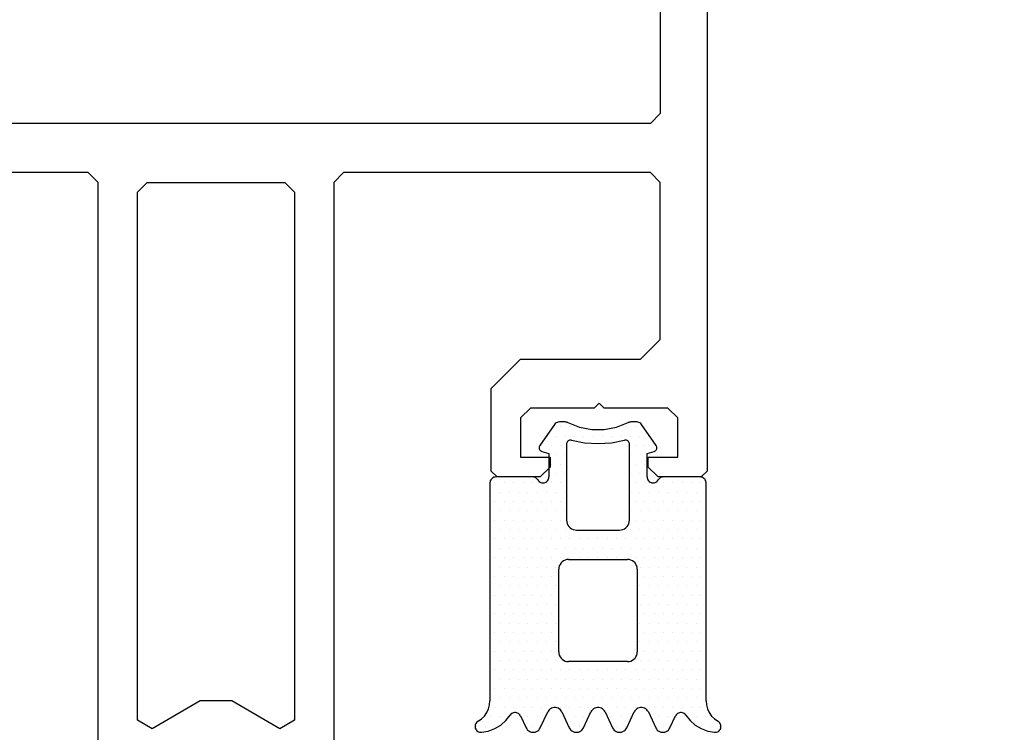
# Model space of a CAD drawing. Extents: x 4615668 to 9294084, y 5325188 to 10688993.
# Tile 337 of 656: x 4636945.81 to 4636950.83, y 5331434.12 to 5331437.75. Entities that reach past the tile are written whole.
import ezdxf

# ---------------------------------------------------------------- set-up
doc = ezdxf.new("R2010")
doc.units = 0
doc.header["$MEASUREMENT"] = 0
doc.layers.add('A_wymiary', color=152, linetype='Continuous', lineweight=5)
doc.layers.add('CrossSectionsGums', color=7, linetype='Continuous')
doc.layers.add('CrossSectionsProfils', color=7, linetype='Continuous')
doc.styles.add('wewn', font='arial.ttf', dxfattribs={"height": 12})
doc.dimstyles.new('Kopia 1do100 wew', dxfattribs={"dimscale": 0.5, "dimtxt": 8, "dimasz": 15, "dimexe": 20, "dimexo": 0, "dimgap": 5, "dimtad": 1, "dimdec": 0, "dimzin": 9, "dimtxsty": 'wewn', "dimblk": 'ARCHTICK', "dimcen": 3, "dimdle": 20, "dimclrd": 256, "dimclre": 256, "dimclrt": 256, "dimadec": 0, "dimazin": 2, "dimtfac": 1, "dimtdec": 0, "dimtix": 1, "dimtmove": 2, "dimatfit": 3, "dimldrblk": 'NONE', "dimfxl": 0, "dimtvp": 1, "dimtolj": 1, "dimtzin": 0, "dimlwd": 5, "dimlwe": 5, "dimarcsym": 0})

# ---------------------------------------------------------------- blocks, each defined once
blk = doc.blocks.new('K43_0482_X', base_point=(52.501, 1020))
at = {"layer": 'CrossSectionsProfils', "flags": 128}
for points in [[(46.8099, 1000), (48.51093, 1000), (49.00444, 1000.50401), (49.00444, 1001.50153), (48.00692, 1001.50153), (48.00692, 1003.49657), (48.51093, 1004.00058), (49.73945, 1004.00058), (52.51151, 1005.59661), (55.27306, 1004.00058), (56.51208, 1004.00058), (57.00559, 1003.49657), (57.00559, 1001.50153), (56.00807, 1001.50153), (56.00807, 1000.50401), (56.51208, 1000), (58.20261, 1000), (58.50712, 1000.30451), (58.50712, 1034.99717), (59.01113, 1035.50118), (74.59343, 1035.50118)], [(27.50003, 1104.498), (27.50003, 1020.29689), (27.80453, 1020.00288), (29.99907, 1020.00288), (30.50308, 1020.50689), (30.50308, 1021.0004), (29.00156, 1021.0004), (29.00156, 1023.00594), (29.50556, 1023.49945), (32.75013, 1023.49945), (33.00213, 1023.75145), (33.25414, 1023.49945), (36.4987, 1023.49945), (37.00271, 1023.00594), (37.00271, 1021.0004), (35.50118, 1021.0004), (35.50118, 1020.50689), (36.00519, 1020.00288), (38.19973, 1020.00288), (38.50424, 1020.29689), (38.50424, 1024.49697), (37.00271, 1025.9985), (30.90209, 1025.9985), (29.90457, 1027.00652), (29.90457, 1034.99717), (30.39808, 1035.50118), (46.01188, 1035.50118), (46.50539, 1034.99717), (46.50539, 1000.30451)], [(75.09744, 1101.00143), (74.59343, 1101.50544), (30.39808, 1101.50544), (29.89407, 1101.00143), (29.89407, 1038.50424), (30.39808, 1038.00023), (74.59343, 1038.00023), (75.09744, 1038.50424), (75.09744, 1101.00143)], [(49.00444, 1034.99717), (48.51093, 1034.50366), (48.51093, 1007.62315), (49.25644, 1007.18214), (51.70299, 1008.59966), (53.30952, 1008.59966), (55.75607, 1007.18214), (56.51208, 1007.62315), (56.51208, 1034.50366), (56.00807, 1034.99717), (49.00444, 1034.99717)]]:
    blk.add_lwpolyline(points, dxfattribs=at)
blk = doc.blocks.new('Hatch71798', base_point=(5314.212, 636.113))
at = {"layer": 'CrossSectionsGums', "color": 252, "true_color": 0x848484}
for p, q in [((6274.606, 648.794), (6274.606, 648.794)), ((6275.083, 648.794), (6275.083, 648.794)), ((6275.559, 648.794), (6275.559, 648.794)), ((6277.464, 648.794), (6277.464, 648.794)), ((6279.369, 648.794), (6279.369, 648.794)), ((6279.845, 648.794), (6279.845, 648.794)), ((6281.75, 648.794), (6281.75, 648.794)), ((6282.227, 648.794), (6282.227, 648.794)), ((6284.131, 648.794), (6284.131, 648.794)), ((6286.037, 648.794), (6286.037, 648.794)), ((6286.513, 648.794), (6286.513, 648.794)), ((6286.989, 648.794), (6286.989, 648.794)), ((6275.321, 648.318), (6275.321, 648.318)), ((6275.797, 648.318), (6275.797, 648.318)), ((6277.226, 648.318), (6277.226, 648.318)), ((6277.702, 648.318), (6277.702, 648.318)), ((6279.131, 648.318), (6279.131, 648.318)), ((6279.607, 648.318), (6279.607, 648.318)), ((6280.083, 648.318), (6280.083, 648.318)), ((6281.512, 648.318), (6281.512, 648.318)), ((6281.988, 648.318), (6281.988, 648.318)), ((6282.464, 648.318), (6282.464, 648.318)), ((6283.893, 648.318), (6283.893, 648.318)), ((6284.37, 648.318), (6284.37, 648.318)), ((6285.322, 648.318), (6285.322, 648.318)), ((6285.798, 648.318), (6285.798, 648.318)), ((6286.274, 648.318), (6286.274, 648.318)), ((6275.559, 647.841), (6275.559, 647.841)), ((6276.035, 647.841), (6276.035, 647.841)), ((6276.512, 647.841), (6276.512, 647.841)), ((6276.988, 647.841), (6276.988, 647.841)), ((6277.464, 647.841), (6277.464, 647.841)), ((6277.94, 647.841), (6277.94, 647.841)), ((6278.417, 647.841), (6278.417, 647.841)), ((6278.893, 647.841), (6278.893, 647.841)), ((6279.369, 647.841), (6279.369, 647.841)), ((6279.845, 647.841), (6279.845, 647.841)), ((6280.322, 647.841), (6280.322, 647.841)), ((6280.798, 647.841), (6280.798, 647.841)), ((6281.274, 647.841), (6281.274, 647.841)), ((6281.75, 647.841), (6281.75, 647.841)), ((6282.227, 647.841), (6282.227, 647.841)), ((6282.703, 647.841), (6282.703, 647.841)), ((6283.179, 647.841), (6283.179, 647.841)), ((6283.655, 647.841), (6283.655, 647.841)), ((6284.132, 647.841), (6284.132, 647.841)), ((6284.608, 647.841), (6284.608, 647.841)), ((6285.084, 647.841), (6285.084, 647.841)), ((6285.561, 647.841), (6285.561, 647.841)), ((6286.037, 647.841), (6286.037, 647.841)), ((6275.321, 647.365), (6275.321, 647.365)), ((6275.797, 647.365), (6275.797, 647.365)), ((6276.273, 647.365), (6276.273, 647.365)), ((6276.75, 647.365), (6276.75, 647.365)), ((6277.226, 647.365), (6277.226, 647.365)), ((6277.702, 647.365), (6277.702, 647.365)), ((6278.178, 647.365), (6278.178, 647.365)), ((6278.655, 647.365), (6278.655, 647.365)), ((6279.131, 647.365), (6279.131, 647.365)), ((6279.607, 647.365), (6279.607, 647.365)), ((6280.083, 647.365), (6280.083, 647.365)), ((6280.56, 647.365), (6280.56, 647.365)), ((6281.036, 647.365), (6281.036, 647.365)), ((6281.512, 647.365), (6281.512, 647.365)), ((6281.988, 647.365), (6281.988, 647.365)), ((6282.464, 647.365), (6282.464, 647.365)), ((6282.941, 647.365), (6282.941, 647.365)), ((6283.417, 647.365), (6283.417, 647.365)), ((6283.894, 647.365), (6283.894, 647.365)), ((6284.37, 647.365), (6284.37, 647.365)), ((6284.846, 647.365), (6284.846, 647.365)), ((6285.322, 647.365), (6285.322, 647.365)), ((6285.798, 647.365), (6285.798, 647.365)), ((6286.274, 647.365), (6286.274, 647.365)), ((6275.559, 646.889), (6275.559, 646.889)), ((6276.035, 646.889), (6276.035, 646.889)), ((6276.511, 646.889), (6276.511, 646.889)), ((6276.988, 646.889), (6276.988, 646.889)), ((6277.464, 646.889), (6277.464, 646.889)), ((6277.94, 646.889), (6277.94, 646.889)), ((6278.417, 646.889), (6278.417, 646.889)), ((6278.893, 646.889), (6278.893, 646.889)), ((6279.369, 646.889), (6279.369, 646.889)), ((6279.845, 646.889), (6279.845, 646.889)), ((6280.321, 646.889), (6280.321, 646.889)), ((6280.797, 646.889), (6280.797, 646.889)), ((6281.274, 646.889), (6281.274, 646.889)), ((6281.75, 646.889), (6281.75, 646.889)), ((6282.226, 646.889), (6282.226, 646.889)), ((6282.703, 646.889), (6282.703, 646.889)), ((6283.179, 646.889), (6283.179, 646.889)), ((6283.655, 646.889), (6283.655, 646.889)), ((6284.131, 646.889), (6284.131, 646.889)), ((6284.607, 646.889), (6284.607, 646.889)), ((6285.084, 646.889), (6285.084, 646.889)), ((6285.56, 646.889), (6285.56, 646.889)), ((6286.036, 646.889), (6286.036, 646.889)), ((6275.321, 646.413), (6275.321, 646.413)), ((6275.797, 646.413), (6275.797, 646.413)), ((6276.273, 646.413), (6276.273, 646.413)), ((6276.75, 646.413), (6276.75, 646.413)), ((6277.226, 646.413), (6277.226, 646.413)), ((6277.702, 646.413), (6277.702, 646.413)), ((6278.179, 646.413), (6278.179, 646.413)), ((6278.655, 646.413), (6278.655, 646.413)), ((6279.131, 646.413), (6279.131, 646.413)), ((6279.607, 646.413), (6279.607, 646.413)), ((6280.083, 646.413), (6280.083, 646.413)), ((6280.56, 646.413), (6280.56, 646.413)), ((6281.036, 646.413), (6281.036, 646.413)), ((6281.512, 646.413), (6281.512, 646.413)), ((6281.988, 646.413), (6281.988, 646.413)), ((6282.465, 646.413), (6282.465, 646.413)), ((6282.941, 646.413), (6282.941, 646.413)), ((6283.417, 646.413), (6283.417, 646.413)), ((6283.894, 646.413), (6283.894, 646.413)), ((6284.37, 646.413), (6284.37, 646.413)), ((6284.846, 646.413), (6284.846, 646.413)), ((6285.322, 646.413), (6285.322, 646.413)), ((6285.798, 646.413), (6285.798, 646.413)), ((6286.275, 646.413), (6286.275, 646.413)), ((6275.559, 645.936), (6275.559, 645.936)), ((6276.035, 645.936), (6276.035, 645.936)), ((6276.512, 645.936), (6276.512, 645.936)), ((6276.988, 645.936), (6276.988, 645.936)), ((6277.464, 645.936), (6277.464, 645.936)), ((6277.94, 645.936), (6277.94, 645.936)), ((6278.417, 645.936), (6278.417, 645.936)), ((6278.893, 645.936), (6278.893, 645.936)), ((6279.369, 645.936), (6279.369, 645.936)), ((6279.845, 645.936), (6279.845, 645.936)), ((6280.321, 645.936), (6280.321, 645.936)), ((6280.798, 645.936), (6280.798, 645.936)), ((6281.274, 645.936), (6281.274, 645.936)), ((6281.75, 645.936), (6281.75, 645.936)), ((6282.227, 645.936), (6282.227, 645.936)), ((6282.703, 645.936), (6282.703, 645.936)), ((6283.179, 645.936), (6283.179, 645.936)), ((6283.655, 645.936), (6283.655, 645.936)), ((6284.131, 645.936), (6284.131, 645.936)), ((6284.608, 645.936), (6284.608, 645.936)), ((6285.084, 645.936), (6285.084, 645.936)), ((6285.56, 645.936), (6285.56, 645.936)), ((6286.037, 645.936), (6286.037, 645.936)), ((6275.321, 645.46), (6275.321, 645.46)), ((6275.797, 645.46), (6275.797, 645.46)), ((6276.273, 645.46), (6276.273, 645.46)), ((6276.75, 645.46), (6276.75, 645.46)), ((6277.226, 645.46), (6277.226, 645.46)), ((6277.702, 645.46), (6277.702, 645.46)), ((6278.178, 645.46), (6278.178, 645.46)), ((6278.654, 645.46), (6278.654, 645.46)), ((6282.941, 645.46), (6282.941, 645.46)), ((6283.417, 645.46), (6283.417, 645.46)), ((6283.893, 645.46), (6283.893, 645.46)), ((6284.37, 645.46), (6284.37, 645.46)), ((6284.846, 645.46), (6284.846, 645.46)), ((6285.322, 645.46), (6285.322, 645.46)), ((6285.798, 645.46), (6285.798, 645.46)), ((6286.274, 645.46), (6286.274, 645.46)), ((6275.559, 644.984), (6275.559, 644.984)), ((6276.036, 644.984), (6276.036, 644.984)), ((6276.512, 644.984), (6276.512, 644.984)), ((6276.988, 644.984), (6276.988, 644.984)), ((6277.464, 644.984), (6277.464, 644.984)), ((6277.94, 644.984), (6277.94, 644.984)), ((6278.417, 644.984), (6278.417, 644.984)), ((6283.179, 644.984), (6283.179, 644.984)), ((6283.655, 644.984), (6283.655, 644.984)), ((6284.132, 644.984), (6284.132, 644.984)), ((6284.608, 644.984), (6284.608, 644.984)), ((6285.084, 644.984), (6285.084, 644.984)), ((6285.561, 644.984), (6285.561, 644.984)), ((6286.037, 644.984), (6286.037, 644.984)), ((6275.321, 644.508), (6275.321, 644.508)), ((6275.797, 644.508), (6275.797, 644.508)), ((6276.273, 644.508), (6276.273, 644.508)), ((6276.75, 644.508), (6276.75, 644.508)), ((6277.226, 644.508), (6277.226, 644.508)), ((6277.702, 644.508), (6277.702, 644.508)), ((6278.178, 644.508), (6278.178, 644.508)), ((6278.655, 644.508), (6278.655, 644.508)), ((6282.941, 644.508), (6282.941, 644.508)), ((6283.417, 644.508), (6283.417, 644.508)), ((6283.894, 644.508), (6283.894, 644.508)), ((6284.37, 644.508), (6284.37, 644.508)), ((6284.846, 644.508), (6284.846, 644.508)), ((6285.322, 644.508), (6285.322, 644.508)), ((6285.798, 644.508), (6285.798, 644.508)), ((6286.274, 644.508), (6286.274, 644.508)), ((6275.559, 644.031), (6275.559, 644.031)), ((6276.035, 644.031), (6276.035, 644.031)), ((6276.511, 644.031), (6276.511, 644.031)), ((6276.988, 644.031), (6276.988, 644.031)), ((6277.464, 644.031), (6277.464, 644.031)), ((6277.94, 644.031), (6277.94, 644.031)), ((6278.417, 644.031), (6278.417, 644.031)), ((6283.179, 644.031), (6283.179, 644.031)), ((6283.655, 644.031), (6283.655, 644.031)), ((6284.131, 644.031), (6284.131, 644.031)), ((6284.607, 644.031), (6284.607, 644.031)), ((6285.084, 644.031), (6285.084, 644.031)), ((6285.56, 644.031), (6285.56, 644.031)), ((6286.036, 644.031), (6286.036, 644.031)), ((6275.321, 643.555), (6275.321, 643.555)), ((6275.559, 643.079), (6275.559, 643.079)), ((6275.797, 643.555), (6275.797, 643.555)), ((6276.035, 643.079), (6276.035, 643.079)), ((6276.273, 643.555), (6276.273, 643.555)), ((6276.512, 643.079), (6276.512, 643.079)), ((6276.75, 643.555), (6276.75, 643.555)), ((6276.988, 643.079), (6276.988, 643.079)), ((6277.226, 643.555), (6277.226, 643.555)), ((6277.464, 643.079), (6277.464, 643.079)), ((6277.702, 643.555), (6277.702, 643.555)), ((6277.94, 643.079), (6277.94, 643.079)), ((6278.179, 643.555), (6278.179, 643.555)), ((6278.417, 643.079), (6278.417, 643.079)), ((6278.655, 643.555), (6278.655, 643.555)), ((6282.941, 643.555), (6282.941, 643.555)), ((6283.179, 643.079), (6283.179, 643.079)), ((6283.417, 643.555), (6283.417, 643.555)), ((6283.655, 643.079), (6283.655, 643.079)), ((6283.894, 643.555), (6283.894, 643.555)), ((6284.131, 643.079), (6284.131, 643.079)), ((6284.37, 643.555), (6284.37, 643.555)), ((6284.608, 643.079), (6284.608, 643.079)), ((6284.846, 643.555), (6284.846, 643.555)), ((6285.084, 643.079), (6285.084, 643.079)), ((6285.322, 643.555), (6285.322, 643.555)), ((6285.56, 643.079), (6285.56, 643.079)), ((6285.798, 643.555), (6285.798, 643.555)), ((6286.037, 643.079), (6286.037, 643.079)), ((6286.275, 643.555), (6286.275, 643.555)), ((6275.321, 642.603), (6275.321, 642.603)), ((6275.797, 642.603), (6275.797, 642.603)), ((6276.273, 642.603), (6276.273, 642.603)), ((6276.75, 642.603), (6276.75, 642.603)), ((6277.226, 642.603), (6277.226, 642.603)), ((6277.702, 642.603), (6277.702, 642.603)), ((6278.178, 642.603), (6278.178, 642.603)), ((6278.654, 642.603), (6278.654, 642.603)), ((6282.941, 642.603), (6282.941, 642.603)), ((6283.417, 642.603), (6283.417, 642.603)), ((6283.893, 642.603), (6283.893, 642.603)), ((6284.37, 642.603), (6284.37, 642.603)), ((6284.846, 642.603), (6284.846, 642.603)), ((6285.322, 642.603), (6285.322, 642.603)), ((6285.798, 642.603), (6285.798, 642.603)), ((6286.274, 642.603), (6286.274, 642.603)), ((6275.559, 642.126), (6275.559, 642.126)), ((6276.035, 642.126), (6276.035, 642.126)), ((6276.511, 642.126), (6276.511, 642.126)), ((6276.987, 642.126), (6276.987, 642.126)), ((6277.464, 642.126), (6277.464, 642.126)), ((6277.94, 642.126), (6277.94, 642.126)), ((6278.416, 642.126), (6278.416, 642.126)), ((6283.179, 642.126), (6283.179, 642.126)), ((6283.655, 642.126), (6283.655, 642.126)), ((6284.131, 642.126), (6284.131, 642.126)), ((6284.607, 642.126), (6284.607, 642.126)), ((6285.083, 642.126), (6285.083, 642.126)), ((6285.56, 642.126), (6285.56, 642.126)), ((6286.036, 642.126), (6286.036, 642.126)), ((6275.321, 641.65), (6275.321, 641.65)), ((6275.797, 641.65), (6275.797, 641.65)), ((6276.273, 641.65), (6276.273, 641.65)), ((6276.75, 641.65), (6276.75, 641.65)), ((6277.226, 641.65), (6277.226, 641.65)), ((6277.702, 641.65), (6277.702, 641.65)), ((6278.178, 641.65), (6278.178, 641.65)), ((6278.655, 641.65), (6278.655, 641.65)), ((6282.941, 641.65), (6282.941, 641.65)), ((6283.417, 641.65), (6283.417, 641.65)), ((6283.894, 641.65), (6283.894, 641.65)), ((6284.37, 641.65), (6284.37, 641.65)), ((6284.846, 641.65), (6284.846, 641.65)), ((6285.322, 641.65), (6285.322, 641.65)), ((6285.798, 641.65), (6285.798, 641.65)), ((6286.275, 641.65), (6286.275, 641.65)), ((6275.559, 641.174), (6275.559, 641.174)), ((6276.035, 641.174), (6276.035, 641.174)), ((6276.511, 641.174), (6276.511, 641.174)), ((6276.988, 641.174), (6276.988, 641.174)), ((6277.464, 641.174), (6277.464, 641.174)), ((6277.94, 641.174), (6277.94, 641.174)), ((6278.417, 641.174), (6278.417, 641.174)), ((6283.179, 641.174), (6283.179, 641.174)), ((6283.655, 641.174), (6283.655, 641.174)), ((6284.131, 641.174), (6284.131, 641.174)), ((6284.607, 641.174), (6284.607, 641.174)), ((6285.084, 641.174), (6285.084, 641.174)), ((6285.56, 641.174), (6285.56, 641.174)), ((6286.037, 641.174), (6286.037, 641.174)), ((6275.321, 640.698), (6275.321, 640.698)), ((6275.797, 640.698), (6275.797, 640.698)), ((6276.273, 640.698), (6276.273, 640.698)), ((6276.75, 640.698), (6276.75, 640.698)), ((6277.226, 640.698), (6277.226, 640.698)), ((6277.702, 640.698), (6277.702, 640.698)), ((6278.178, 640.698), (6278.178, 640.698)), ((6278.654, 640.698), (6278.654, 640.698)), ((6282.94, 640.698), (6282.94, 640.698)), ((6283.417, 640.698), (6283.417, 640.698)), ((6283.893, 640.698), (6283.893, 640.698)), ((6284.369, 640.698), (6284.369, 640.698)), ((6284.846, 640.698), (6284.846, 640.698)), ((6285.322, 640.698), (6285.322, 640.698)), ((6285.798, 640.698), (6285.798, 640.698)), ((6286.274, 640.698), (6286.274, 640.698)), ((6275.559, 640.221), (6275.559, 640.221)), ((6276.035, 640.221), (6276.035, 640.221)), ((6276.512, 640.221), (6276.512, 640.221)), ((6276.988, 640.221), (6276.988, 640.221)), ((6277.464, 640.221), (6277.464, 640.221)), ((6277.94, 640.221), (6277.94, 640.221)), ((6278.417, 640.221), (6278.417, 640.221)), ((6278.893, 640.221), (6278.893, 640.221)), ((6279.369, 640.221), (6279.369, 640.221)), ((6279.845, 640.221), (6279.845, 640.221)), ((6280.322, 640.221), (6280.322, 640.221)), ((6280.798, 640.221), (6280.798, 640.221)), ((6281.274, 640.221), (6281.274, 640.221)), ((6281.75, 640.221), (6281.75, 640.221)), ((6282.227, 640.221), (6282.227, 640.221)), ((6282.703, 640.221), (6282.703, 640.221)), ((6283.179, 640.221), (6283.179, 640.221)), ((6283.655, 640.221), (6283.655, 640.221)), ((6284.131, 640.221), (6284.131, 640.221)), ((6284.608, 640.221), (6284.608, 640.221)), ((6285.084, 640.221), (6285.084, 640.221)), ((6285.561, 640.221), (6285.561, 640.221)), ((6286.037, 640.221), (6286.037, 640.221)), ((6275.321, 639.745), (6275.321, 639.745)), ((6275.797, 639.745), (6275.797, 639.745)), ((6276.273, 639.745), (6276.273, 639.745)), ((6276.75, 639.745), (6276.75, 639.745)), ((6277.226, 639.745), (6277.226, 639.745)), ((6277.702, 639.745), (6277.702, 639.745)), ((6278.178, 639.745), (6278.178, 639.745)), ((6278.654, 639.745), (6278.654, 639.745)), ((6279.131, 639.745), (6279.131, 639.745)), ((6279.607, 639.745), (6279.607, 639.745)), ((6280.083, 639.745), (6280.083, 639.745)), ((6280.56, 639.745), (6280.56, 639.745)), ((6281.036, 639.745), (6281.036, 639.745)), ((6281.512, 639.745), (6281.512, 639.745)), ((6281.988, 639.745), (6281.988, 639.745)), ((6282.464, 639.745), (6282.464, 639.745)), ((6282.941, 639.745), (6282.941, 639.745)), ((6283.417, 639.745), (6283.417, 639.745)), ((6283.893, 639.745), (6283.893, 639.745)), ((6284.37, 639.745), (6284.37, 639.745)), ((6284.846, 639.745), (6284.846, 639.745)), ((6285.322, 639.745), (6285.322, 639.745)), ((6285.798, 639.745), (6285.798, 639.745)), ((6286.274, 639.745), (6286.274, 639.745)), ((6275.559, 639.269), (6275.559, 639.269)), ((6276.035, 639.269), (6276.035, 639.269)), ((6276.511, 639.269), (6276.511, 639.269)), ((6276.987, 639.269), (6276.987, 639.269)), ((6277.464, 639.269), (6277.464, 639.269)), ((6277.94, 639.269), (6277.94, 639.269)), ((6278.416, 639.269), (6278.416, 639.269)), ((6278.893, 639.269), (6278.893, 639.269)), ((6279.369, 639.269), (6279.369, 639.269)), ((6279.845, 639.269), (6279.845, 639.269)), ((6280.321, 639.269), (6280.321, 639.269)), ((6280.797, 639.269), (6280.797, 639.269)), ((6281.274, 639.269), (6281.274, 639.269)), ((6281.75, 639.269), (6281.75, 639.269)), ((6282.226, 639.269), (6282.226, 639.269)), ((6282.703, 639.269), (6282.703, 639.269)), ((6283.179, 639.269), (6283.179, 639.269)), ((6283.655, 639.269), (6283.655, 639.269)), ((6284.131, 639.269), (6284.131, 639.269)), ((6284.607, 639.269), (6284.607, 639.269)), ((6285.084, 639.269), (6285.084, 639.269)), ((6285.56, 639.269), (6285.56, 639.269)), ((6286.036, 639.269), (6286.036, 639.269)), ((6275.321, 638.793), (6275.321, 638.793)), ((6275.797, 638.793), (6275.797, 638.793)), ((6276.273, 638.793), (6276.273, 638.793)), ((6276.75, 638.793), (6276.75, 638.793)), ((6277.226, 638.793), (6277.226, 638.793)), ((6277.702, 638.793), (6277.702, 638.793)), ((6278.178, 638.793), (6278.178, 638.793)), ((6278.655, 638.793), (6278.655, 638.793)), ((6279.131, 638.793), (6279.131, 638.793)), ((6282.465, 638.793), (6282.465, 638.793)), ((6282.941, 638.793), (6282.941, 638.793)), ((6283.417, 638.793), (6283.417, 638.793)), ((6283.894, 638.793), (6283.894, 638.793)), ((6284.37, 638.793), (6284.37, 638.793)), ((6284.846, 638.793), (6284.846, 638.793)), ((6285.322, 638.793), (6285.322, 638.793)), ((6285.798, 638.793), (6285.798, 638.793)), ((6286.275, 638.793), (6286.275, 638.793)), ((6275.559, 638.316), (6275.559, 638.316)), ((6276.035, 638.316), (6276.035, 638.316)), ((6276.511, 638.316), (6276.511, 638.316)), ((6276.988, 638.316), (6276.988, 638.316)), ((6277.464, 638.316), (6277.464, 638.316)), ((6277.94, 638.316), (6277.94, 638.316)), ((6278.417, 638.316), (6278.417, 638.316)), ((6278.893, 638.316), (6278.893, 638.316)), ((6282.703, 638.316), (6282.703, 638.316)), ((6283.179, 638.316), (6283.179, 638.316)), ((6283.655, 638.316), (6283.655, 638.316)), ((6284.131, 638.316), (6284.131, 638.316)), ((6284.608, 638.316), (6284.608, 638.316)), ((6285.084, 638.316), (6285.084, 638.316)), ((6285.56, 638.316), (6285.56, 638.316)), ((6286.037, 638.316), (6286.037, 638.316)), ((6275.321, 637.84), (6275.321, 637.84)), ((6275.797, 637.84), (6275.797, 637.84)), ((6276.273, 637.84), (6276.273, 637.84)), ((6276.75, 637.84), (6276.75, 637.84)), ((6277.226, 637.84), (6277.226, 637.84)), ((6277.702, 637.84), (6277.702, 637.84)), ((6278.178, 637.84), (6278.178, 637.84)), ((6278.654, 637.84), (6278.654, 637.84)), ((6279.131, 637.84), (6279.131, 637.84)), ((6282.464, 637.84), (6282.464, 637.84)), ((6282.94, 637.84), (6282.94, 637.84)), ((6283.417, 637.84), (6283.417, 637.84)), ((6283.893, 637.84), (6283.893, 637.84)), ((6284.37, 637.84), (6284.37, 637.84)), ((6284.846, 637.84), (6284.846, 637.84)), ((6285.322, 637.84), (6285.322, 637.84)), ((6285.798, 637.84), (6285.798, 637.84)), ((6286.274, 637.84), (6286.274, 637.84)), ((6275.559, 637.364), (6275.559, 637.364)), ((6276.035, 637.364), (6276.035, 637.364)), ((6276.512, 637.364), (6276.512, 637.364)), ((6276.988, 637.364), (6276.988, 637.364)), ((6277.464, 637.364), (6277.464, 637.364)), ((6277.94, 637.364), (6277.94, 637.364)), ((6278.417, 637.364), (6278.417, 637.364)), ((6278.893, 637.364), (6278.893, 637.364)), ((6282.703, 637.364), (6282.703, 637.364)), ((6283.179, 637.364), (6283.179, 637.364)), ((6283.655, 637.364), (6283.655, 637.364)), ((6284.132, 637.364), (6284.132, 637.364)), ((6284.608, 637.364), (6284.608, 637.364)), ((6285.084, 637.364), (6285.084, 637.364)), ((6285.561, 637.364), (6285.561, 637.364)), ((6286.037, 637.364), (6286.037, 637.364)), ((6275.321, 636.888), (6275.321, 636.888)), ((6275.797, 636.888), (6275.797, 636.888)), ((6276.273, 636.888), (6276.273, 636.888)), ((6276.75, 636.888), (6276.75, 636.888)), ((6277.226, 636.888), (6277.226, 636.888)), ((6277.702, 636.888), (6277.702, 636.888)), ((6278.178, 636.888), (6278.178, 636.888)), ((6278.655, 636.888), (6278.655, 636.888)), ((6279.131, 636.888), (6279.131, 636.888)), ((6282.464, 636.888), (6282.464, 636.888)), ((6282.941, 636.888), (6282.941, 636.888)), ((6283.417, 636.888), (6283.417, 636.888)), ((6283.894, 636.888), (6283.894, 636.888)), ((6284.37, 636.888), (6284.37, 636.888)), ((6284.846, 636.888), (6284.846, 636.888)), ((6285.322, 636.888), (6285.322, 636.888)), ((6285.798, 636.888), (6285.798, 636.888)), ((6286.274, 636.888), (6286.274, 636.888)), ((6275.559, 636.411), (6275.559, 636.411)), ((6276.035, 636.411), (6276.035, 636.411)), ((6276.511, 636.411), (6276.511, 636.411)), ((6276.987, 636.411), (6276.987, 636.411)), ((6277.464, 636.411), (6277.464, 636.411)), ((6277.94, 636.411), (6277.94, 636.411)), ((6278.417, 636.411), (6278.417, 636.411)), ((6278.893, 636.411), (6278.893, 636.411)), ((6282.703, 636.411), (6282.703, 636.411)), ((6283.179, 636.411), (6283.179, 636.411)), ((6283.655, 636.411), (6283.655, 636.411)), ((6284.131, 636.411), (6284.131, 636.411)), ((6284.607, 636.411), (6284.607, 636.411)), ((6285.084, 636.411), (6285.084, 636.411)), ((6285.56, 636.411), (6285.56, 636.411)), ((6286.036, 636.411), (6286.036, 636.411)), ((6278.655, 635.935), (6278.655, 635.935)), ((6279.131, 635.935), (6279.131, 635.935)), ((6282.465, 635.935), (6282.465, 635.935)), ((6282.941, 635.935), (6282.941, 635.935)), ((6278.417, 635.459), (6278.417, 635.459)), ((6278.893, 635.459), (6278.893, 635.459)), ((6282.703, 635.459), (6282.703, 635.459)), ((6283.179, 635.459), (6283.179, 635.459)), ((6278.654, 634.983), (6278.654, 634.983)), ((6279.131, 634.983), (6279.131, 634.983)), ((6282.464, 634.983), (6282.464, 634.983)), ((6282.941, 634.983), (6282.941, 634.983)), ((6277.94, 634.506), (6277.94, 634.506)), ((6278.417, 634.506), (6278.417, 634.506)), ((6278.893, 634.506), (6278.893, 634.506)), ((6282.703, 634.506), (6282.703, 634.506)), ((6283.179, 634.506), (6283.179, 634.506)), ((6283.655, 634.506), (6283.655, 634.506)), ((6278.178, 634.03), (6278.178, 634.03)), ((6278.655, 634.03), (6278.655, 634.03)), ((6278.893, 633.554), (6278.893, 633.554)), ((6279.131, 634.03), (6279.131, 634.03)), ((6279.369, 633.554), (6279.369, 633.554)), ((6279.607, 634.03), (6279.607, 634.03)), ((6280.083, 634.03), (6280.083, 634.03)), ((6280.56, 634.03), (6280.56, 634.03)), ((6281.036, 634.03), (6281.036, 634.03)), ((6281.512, 634.03), (6281.512, 634.03)), ((6281.988, 634.03), (6281.988, 634.03)), ((6282.227, 633.554), (6282.227, 633.554)), ((6282.465, 634.03), (6282.465, 634.03)), ((6282.703, 633.554), (6282.703, 633.554)), ((6282.941, 634.03), (6282.941, 634.03)), ((6283.417, 634.03), (6283.417, 634.03))]:
    blk.add_line(p, q, dxfattribs=at)
blk = doc.blocks.new('120489', base_point=(6275.231, 636.113))
at = {"layer": 'CrossSectionsGums', "color": 1}
for p, q in [((6274.711, 649.088), (6274.666, 649.064)), ((6274.759, 649.104), (6274.711, 649.088)), ((6274.809, 649.112), (6274.759, 649.104)), ((6274.86, 649.112), (6274.809, 649.112)), ((6275.206, 649.047), (6274.86, 649.112)), ((6277.322, 649.076), (6277.262, 649.041)), ((6277.388, 649.1), (6277.322, 649.076)), ((6277.456, 649.112), (6277.388, 649.1)), ((6277.526, 649.112), (6277.456, 649.112)), ((6277.595, 649.1), (6277.526, 649.112)), ((6277.66, 649.076), (6277.595, 649.1)), ((6277.721, 649.041), (6277.66, 649.076)), ((6279.522, 649.076), (6279.462, 649.041)), ((6279.588, 649.1), (6279.522, 649.076)), ((6279.656, 649.112), (6279.588, 649.1)), ((6279.726, 649.112), (6279.656, 649.112)), ((6279.795, 649.1), (6279.726, 649.112)), ((6279.86, 649.076), (6279.795, 649.1)), ((6279.921, 649.041), (6279.86, 649.076)), ((6281.722, 649.076), (6281.662, 649.041)), ((6281.788, 649.1), (6281.722, 649.076)), ((6281.856, 649.112), (6281.788, 649.1)), ((6281.926, 649.112), (6281.856, 649.112)), ((6281.995, 649.1), (6281.926, 649.112)), ((6282.06, 649.076), (6281.995, 649.1)), ((6282.121, 649.041), (6282.06, 649.076)), ((6283.922, 649.076), (6283.862, 649.041)), ((6283.988, 649.1), (6283.922, 649.076)), ((6284.056, 649.112), (6283.988, 649.1)), ((6284.126, 649.112), (6284.056, 649.112)), ((6284.195, 649.1), (6284.126, 649.112)), ((6284.26, 649.076), (6284.195, 649.1)), ((6284.321, 649.041), (6284.26, 649.076)), ((6286.723, 649.112), (6286.376, 649.047)), ((6286.774, 649.112), (6286.723, 649.112)), ((6286.824, 649.104), (6286.774, 649.112)), ((6286.872, 649.088), (6286.824, 649.104)), ((6286.917, 649.064), (6286.872, 649.088)), ((6274.534, 648.854), (6274.531, 648.803)), ((6274.531, 648.803), (6274.537, 648.752)), ((6274.545, 648.904), (6274.534, 648.854)), ((6274.537, 648.752), (6274.552, 648.703)), ((6274.564, 648.951), (6274.545, 648.904)), ((6274.552, 648.703), (6274.574, 648.658)), ((6274.591, 648.994), (6274.564, 648.951)), ((6274.574, 648.658), (6274.604, 648.616)), ((6274.626, 649.032), (6274.591, 648.994)), ((6274.604, 648.616), (6274.641, 648.581)), ((6274.666, 649.064), (6274.626, 649.032)), ((6274.641, 648.581), (6274.683, 648.552)), ((6275.536, 648.922), (6275.206, 649.047)), ((6275.838, 648.741), (6275.536, 648.922)), ((6276.104, 648.51), (6275.838, 648.741)), ((6277.129, 648.882), (6276.846, 648.276)), ((6277.164, 648.943), (6277.129, 648.882)), ((6277.209, 648.996), (6277.164, 648.943)), ((6277.262, 649.041), (6277.209, 648.996)), ((6277.774, 648.996), (6277.721, 649.041)), ((6277.819, 648.942), (6277.774, 648.996)), ((6277.854, 648.882), (6277.819, 648.942)), ((6278.229, 648.078), (6277.854, 648.882)), ((6279.329, 648.882), (6278.954, 648.078)), ((6279.364, 648.942), (6279.329, 648.882)), ((6279.409, 648.996), (6279.364, 648.942)), ((6279.462, 649.041), (6279.409, 648.996)), ((6279.974, 648.996), (6279.921, 649.041)), ((6280.019, 648.943), (6279.974, 648.996)), ((6280.054, 648.882), (6280.019, 648.943)), ((6280.429, 648.078), (6280.054, 648.882)), ((6281.529, 648.882), (6281.154, 648.078)), ((6281.564, 648.943), (6281.529, 648.882)), ((6281.608, 648.996), (6281.564, 648.943)), ((6281.662, 649.041), (6281.608, 648.996)), ((6282.174, 648.996), (6282.121, 649.041)), ((6282.219, 648.943), (6282.174, 648.996)), ((6282.254, 648.882), (6282.219, 648.943)), ((6282.629, 648.078), (6282.254, 648.882)), ((6283.729, 648.882), (6283.354, 648.078)), ((6283.764, 648.943), (6283.729, 648.882)), ((6283.809, 648.996), (6283.764, 648.943)), ((6283.862, 649.041), (6283.809, 648.996)), ((6284.374, 648.996), (6284.321, 649.041)), ((6284.419, 648.943), (6284.374, 648.996)), ((6284.454, 648.882), (6284.419, 648.943)), ((6284.736, 648.276), (6284.454, 648.882)), ((6285.745, 648.741), (6285.479, 648.51)), ((6286.047, 648.922), (6285.745, 648.741)), ((6286.376, 649.047), (6286.047, 648.922)), ((6286.9, 648.552), (6286.942, 648.581)), ((6286.957, 649.032), (6286.917, 649.064)), ((6286.942, 648.581), (6286.978, 648.617)), ((6286.991, 648.994), (6286.957, 649.032)), ((6286.978, 648.617), (6287.008, 648.658)), ((6287.018, 648.951), (6286.991, 648.994)), ((6287.008, 648.658), (6287.031, 648.704)), ((6287.038, 648.904), (6287.018, 648.951)), ((6287.031, 648.704), (6287.046, 648.752)), ((6287.049, 648.854), (6287.038, 648.904)), ((6287.046, 648.752), (6287.052, 648.803)), ((6287.052, 648.803), (6287.049, 648.854)), ((6274.857, 648.432), (6274.683, 648.552)), ((6275.007, 648.284), (6274.857, 648.432)), ((6275.128, 648.112), (6275.007, 648.284)), ((6275.218, 647.922), (6275.128, 648.112)), ((6276.325, 648.236), (6276.104, 648.51)), ((6276.325, 648.236), (6276.358, 648.195)), ((6276.358, 648.195), (6276.398, 648.16)), ((6276.398, 648.16), (6276.444, 648.133)), ((6276.444, 648.133), (6276.493, 648.114)), ((6276.493, 648.114), (6276.545, 648.105)), ((6276.545, 648.105), (6276.598, 648.104)), ((6276.598, 648.104), (6276.65, 648.113)), ((6276.65, 648.113), (6276.699, 648.13)), ((6276.699, 648.13), (6276.745, 648.157)), ((6276.745, 648.157), (6276.786, 648.19)), ((6276.786, 648.19), (6276.82, 648.231)), ((6276.82, 648.231), (6276.846, 648.276)), ((6278.229, 648.078), (6278.264, 648.018)), ((6278.919, 648.018), (6278.954, 648.078)), ((6280.429, 648.078), (6280.463, 648.018)), ((6281.119, 648.018), (6281.154, 648.078)), ((6282.629, 648.078), (6282.664, 648.018)), ((6283.319, 648.018), (6283.354, 648.078)), ((6284.736, 648.276), (6284.763, 648.231)), ((6284.763, 648.231), (6284.797, 648.19)), ((6284.797, 648.19), (6284.837, 648.157)), ((6284.837, 648.157), (6284.883, 648.13)), ((6284.883, 648.13), (6284.933, 648.113)), ((6284.933, 648.113), (6284.985, 648.104)), ((6284.985, 648.104), (6285.038, 648.105)), ((6285.038, 648.105), (6285.09, 648.114)), ((6285.09, 648.114), (6285.139, 648.133)), ((6285.139, 648.133), (6285.184, 648.16)), ((6285.184, 648.16), (6285.224, 648.195)), ((6285.224, 648.195), (6285.257, 648.236)), ((6285.479, 648.51), (6285.257, 648.236)), ((6286.455, 648.112), (6286.365, 647.922)), ((6286.576, 648.284), (6286.455, 648.112)), ((6286.726, 648.433), (6286.576, 648.284)), ((6286.9, 648.552), (6286.726, 648.433)), ((6275.273, 647.718), (6275.218, 647.922)), ((6275.292, 647.508), (6275.273, 647.718)), ((6278.264, 648.018), (6278.309, 647.964)), ((6278.309, 647.964), (6278.362, 647.919)), ((6278.362, 647.919), (6278.422, 647.885)), ((6278.422, 647.885), (6278.488, 647.861)), ((6278.488, 647.861), (6278.556, 647.849)), ((6278.556, 647.849), (6278.626, 647.849)), ((6278.626, 647.849), (6278.695, 647.861)), ((6278.695, 647.861), (6278.76, 647.885)), ((6278.76, 647.885), (6278.821, 647.919)), ((6278.821, 647.919), (6278.874, 647.964)), ((6278.874, 647.964), (6278.919, 648.018)), ((6280.463, 648.018), (6280.508, 647.964)), ((6280.508, 647.964), (6280.562, 647.92)), ((6280.562, 647.92), (6280.622, 647.885)), ((6280.622, 647.885), (6280.688, 647.861)), ((6280.688, 647.861), (6280.756, 647.849)), ((6280.756, 647.849), (6280.826, 647.849)), ((6280.826, 647.849), (6280.895, 647.861)), ((6280.895, 647.861), (6280.96, 647.885)), ((6280.96, 647.885), (6281.021, 647.92)), ((6281.021, 647.92), (6281.074, 647.964)), ((6281.074, 647.964), (6281.119, 648.018)), ((6282.664, 648.018), (6282.709, 647.964)), ((6282.709, 647.964), (6282.762, 647.919)), ((6282.762, 647.919), (6282.822, 647.885)), ((6282.822, 647.885), (6282.888, 647.861)), ((6282.888, 647.861), (6282.956, 647.849)), ((6282.956, 647.849), (6283.026, 647.849)), ((6283.026, 647.849), (6283.095, 647.861)), ((6283.095, 647.861), (6283.16, 647.885)), ((6283.16, 647.885), (6283.221, 647.92)), ((6283.221, 647.92), (6283.274, 647.964)), ((6283.274, 647.964), (6283.319, 648.018)), ((6286.31, 647.718), (6286.292, 647.508)), ((6286.365, 647.922), (6286.31, 647.718)), ((6275.292, 647.508), (6275.292, 636.413)), ((6286.292, 636.413), (6286.292, 647.508)), ((6278.799, 645.1), (6278.792, 645.013)), ((6278.822, 645.184), (6278.799, 645.1)), ((6278.858, 645.263), (6278.822, 645.184)), ((6278.908, 645.335), (6278.858, 645.263)), ((6278.97, 645.396), (6278.908, 645.335)), ((6279.042, 645.446), (6278.97, 645.396)), ((6279.12, 645.483), (6279.042, 645.446)), ((6279.205, 645.506), (6279.12, 645.483)), ((6279.292, 645.513), (6279.205, 645.506)), ((6279.292, 645.513), (6282.292, 645.513)), ((6282.378, 645.506), (6282.292, 645.513)), ((6282.463, 645.483), (6282.378, 645.506)), ((6282.542, 645.446), (6282.463, 645.483)), ((6282.613, 645.396), (6282.542, 645.446)), ((6282.675, 645.335), (6282.613, 645.396)), ((6282.725, 645.263), (6282.675, 645.335)), ((6282.761, 645.184), (6282.725, 645.263)), ((6282.784, 645.1), (6282.761, 645.184)), ((6282.792, 645.013), (6282.784, 645.1)), ((6278.792, 640.813), (6278.792, 645.013)), ((6282.792, 645.013), (6282.792, 640.813)), ((6278.792, 640.813), (6278.799, 640.726)), ((6278.799, 640.726), (6278.822, 640.642)), ((6278.822, 640.642), (6278.858, 640.563)), ((6278.858, 640.563), (6278.908, 640.492)), ((6282.675, 640.492), (6282.725, 640.563)), ((6282.725, 640.563), (6282.761, 640.642)), ((6282.761, 640.642), (6282.784, 640.726)), ((6282.784, 640.726), (6282.792, 640.813)), ((6278.908, 640.492), (6278.97, 640.43)), ((6278.97, 640.43), (6279.042, 640.38)), ((6279.042, 640.38), (6279.12, 640.343)), ((6279.12, 640.343), (6279.205, 640.321)), ((6279.205, 640.321), (6279.292, 640.313)), ((6282.292, 640.313), (6279.292, 640.313)), ((6282.292, 640.313), (6282.378, 640.321)), ((6282.378, 640.321), (6282.463, 640.343)), ((6282.463, 640.343), (6282.542, 640.38)), ((6282.542, 640.38), (6282.613, 640.43)), ((6282.613, 640.43), (6282.675, 640.492)), ((6279.258, 638.563), (6279.222, 638.484)), ((6279.308, 638.635), (6279.258, 638.563)), ((6279.37, 638.696), (6279.308, 638.635)), ((6279.441, 638.746), (6279.37, 638.696)), ((6279.52, 638.783), (6279.441, 638.746)), ((6279.605, 638.806), (6279.52, 638.783)), ((6279.691, 638.813), (6279.605, 638.806)), ((6281.891, 638.813), (6279.691, 638.813)), ((6281.978, 638.806), (6281.891, 638.813)), ((6282.062, 638.783), (6281.978, 638.806)), ((6282.141, 638.746), (6282.062, 638.783)), ((6282.213, 638.696), (6282.141, 638.746)), ((6282.274, 638.635), (6282.213, 638.696)), ((6282.324, 638.563), (6282.274, 638.635)), ((6282.361, 638.484), (6282.324, 638.563)), ((6279.199, 638.4), (6279.191, 638.313)), ((6279.191, 638.313), (6279.191, 634.439)), ((6279.222, 638.484), (6279.199, 638.4)), ((6282.384, 638.4), (6282.361, 638.484)), ((6282.391, 638.313), (6282.384, 638.4)), ((6282.391, 634.439), (6282.391, 638.313)), ((6275.292, 636.413), (6275.296, 636.361)), ((6275.296, 636.361), (6275.31, 636.311)), ((6275.31, 636.311), (6275.332, 636.263)), ((6275.332, 636.263), (6275.362, 636.22)), ((6275.362, 636.22), (6275.399, 636.183)), ((6275.399, 636.183), (6275.441, 636.153)), ((6275.441, 636.153), (6275.489, 636.131)), ((6275.489, 636.131), (6275.539, 636.118)), ((6275.539, 636.118), (6275.591, 636.113)), ((6275.591, 636.113), (6277.472, 636.113)), ((6277.472, 636.113), (6277.524, 636.118)), ((6277.524, 636.118), (6277.574, 636.131)), ((6277.574, 636.131), (6277.622, 636.153)), ((6277.622, 636.153), (6277.664, 636.183)), ((6277.664, 636.183), (6277.701, 636.22)), ((6277.701, 636.22), (6277.731, 636.263)), ((6277.762, 636.306), (6277.732, 636.263)), ((6277.799, 636.343), (6277.762, 636.306)), ((6277.841, 636.373), (6277.799, 636.343)), ((6277.889, 636.395), (6277.841, 636.373)), ((6277.939, 636.409), (6277.889, 636.395)), ((6277.991, 636.413), (6277.939, 636.409)), ((6278.044, 636.409), (6277.991, 636.413)), ((6278.094, 636.395), (6278.044, 636.409)), ((6278.141, 636.373), (6278.094, 636.395)), ((6278.184, 636.343), (6278.141, 636.373)), ((6278.221, 636.306), (6278.184, 636.343)), ((6278.251, 636.263), (6278.221, 636.306)), ((6278.273, 636.216), (6278.251, 636.263)), ((6278.287, 636.165), (6278.273, 636.216)), ((6278.292, 636.113), (6278.287, 636.165)), ((6278.292, 636.113), (6278.292, 634.913)), ((6283.296, 636.165), (6283.292, 636.113)), ((6283.292, 634.913), (6283.292, 636.113)), ((6283.31, 636.216), (6283.296, 636.165)), ((6283.332, 636.263), (6283.31, 636.216)), ((6283.362, 636.306), (6283.332, 636.263)), ((6283.399, 636.343), (6283.362, 636.306)), ((6283.441, 636.373), (6283.399, 636.343)), ((6283.489, 636.395), (6283.441, 636.373)), ((6283.539, 636.409), (6283.489, 636.395)), ((6283.591, 636.413), (6283.539, 636.409)), ((6283.643, 636.409), (6283.591, 636.413)), ((6283.694, 636.395), (6283.643, 636.409)), ((6283.741, 636.373), (6283.694, 636.395)), ((6283.784, 636.343), (6283.741, 636.373)), ((6283.821, 636.306), (6283.784, 636.343)), ((6283.851, 636.263), (6283.821, 636.306)), ((6283.851, 636.263), (6283.881, 636.22)), ((6283.881, 636.22), (6283.918, 636.183)), ((6283.918, 636.183), (6283.961, 636.153)), ((6283.961, 636.153), (6284.008, 636.131)), ((6284.008, 636.131), (6284.059, 636.118)), ((6284.059, 636.118), (6284.111, 636.113)), ((6284.111, 636.113), (6285.991, 636.113)), ((6285.991, 636.113), (6286.043, 636.118)), ((6286.043, 636.118), (6286.094, 636.131)), ((6286.094, 636.131), (6286.141, 636.153)), ((6286.141, 636.153), (6286.184, 636.183)), ((6286.184, 636.183), (6286.221, 636.22)), ((6286.221, 636.22), (6286.251, 636.263)), ((6286.251, 636.263), (6286.273, 636.311)), ((6286.273, 636.311), (6286.287, 636.361)), ((6286.287, 636.361), (6286.292, 636.413)), ((6277.798, 634.677), (6277.792, 634.643)), ((6277.792, 634.643), (6277.792, 634.608)), ((6277.792, 634.608), (6277.798, 634.574)), ((6277.81, 634.71), (6277.798, 634.677)), ((6277.798, 634.574), (6277.81, 634.541)), ((6277.828, 634.74), (6277.81, 634.71)), ((6277.81, 634.541), (6277.828, 634.511)), ((6277.85, 634.767), (6277.828, 634.74)), ((6277.877, 634.789), (6277.85, 634.767)), ((6277.907, 634.807), (6277.877, 634.789)), ((6277.939, 634.819), (6277.907, 634.807)), ((6278.292, 634.913), (6277.939, 634.819)), ((6283.643, 634.819), (6283.292, 634.913)), ((6283.676, 634.807), (6283.643, 634.819)), ((6283.706, 634.79), (6283.676, 634.807)), ((6283.733, 634.767), (6283.706, 634.79)), ((6283.755, 634.741), (6283.733, 634.767)), ((6283.773, 634.71), (6283.755, 634.741)), ((6283.755, 634.511), (6283.773, 634.541)), ((6283.785, 634.678), (6283.773, 634.71)), ((6283.773, 634.541), (6283.785, 634.574)), ((6283.791, 634.643), (6283.785, 634.678)), ((6283.785, 634.574), (6283.791, 634.608)), ((6283.791, 634.608), (6283.791, 634.643)), ((6277.828, 634.511), (6278.577, 633.441)), ((6279.191, 634.439), (6279.195, 634.402)), ((6279.195, 634.402), (6279.205, 634.367)), ((6279.205, 634.367), (6279.221, 634.334)), ((6279.221, 634.334), (6279.242, 634.305)), ((6279.242, 634.305), (6279.269, 634.28)), ((6279.269, 634.28), (6279.3, 634.261)), ((6279.3, 634.261), (6279.333, 634.247)), ((6279.333, 634.247), (6279.369, 634.24)), ((6279.369, 634.24), (6279.405, 634.239)), ((6279.405, 634.239), (6279.441, 634.245)), ((6280.111, 634.373), (6279.441, 634.245)), ((6280.791, 634.416), (6280.111, 634.373)), ((6281.472, 634.373), (6280.791, 634.416)), ((6282.141, 634.245), (6281.472, 634.373)), ((6282.141, 634.245), (6282.177, 634.239)), ((6282.177, 634.239), (6282.213, 634.24)), ((6282.213, 634.24), (6282.249, 634.247)), ((6282.249, 634.247), (6282.283, 634.261)), ((6282.283, 634.261), (6282.314, 634.28)), ((6282.314, 634.28), (6282.34, 634.305)), ((6282.34, 634.305), (6282.362, 634.334)), ((6282.362, 634.334), (6282.378, 634.367)), ((6282.378, 634.367), (6282.388, 634.402)), ((6282.388, 634.402), (6282.391, 634.439)), ((6283.006, 633.441), (6283.755, 634.511)), ((6279.846, 633.579), (6279.253, 633.346)), ((6280.473, 633.698), (6279.846, 633.579)), ((6281.11, 633.698), (6280.473, 633.698)), ((6281.736, 633.579), (6281.11, 633.698)), ((6282.329, 633.346), (6281.736, 633.579)), ((6278.577, 633.441), (6278.614, 633.397)), ((6278.614, 633.397), (6278.659, 633.362)), ((6278.659, 633.362), (6278.71, 633.335)), ((6278.71, 633.335), (6278.765, 633.319)), ((6278.765, 633.319), (6278.822, 633.313)), ((6278.822, 633.313), (6279.118, 633.313)), ((6279.118, 633.313), (6279.153, 633.315)), ((6279.153, 633.315), (6279.188, 633.321)), ((6279.188, 633.321), (6279.221, 633.332)), ((6279.221, 633.332), (6279.253, 633.346)), ((6282.329, 633.346), (6282.361, 633.332)), ((6282.361, 633.332), (6282.395, 633.321)), ((6282.395, 633.321), (6282.43, 633.315)), ((6282.43, 633.315), (6282.465, 633.313)), ((6282.465, 633.313), (6282.76, 633.313)), ((6282.76, 633.313), (6282.817, 633.319)), ((6282.817, 633.319), (6282.873, 633.335)), ((6282.873, 633.335), (6282.923, 633.362)), ((6282.923, 633.362), (6282.968, 633.397)), ((6282.968, 633.397), (6283.006, 633.441))]:
    blk.add_line(p, q, dxfattribs=at)
at = {"layer": 'CrossSectionsGums'}
blk.add_blockref('Hatch71798', (5314.212, 636.113), dxfattribs=at)
blk = doc.blocks.new('_ArchTick')
at = {"color": 0, "linetype": 'ByBlock', "const_width": 0.15}
blk.add_lwpolyline([(-0.5, -0.5), (0.5, 0.5)], dxfattribs=at)
blk = doc.blocks.new('*D5549')
at = {"layer": 'A_wymiary', "lineweight": 5, "ltscale": 40}
for p, q in [((4636893.316, 5331425.803), (4636893.316, 5331378.303)), ((4636949.3147, 5331425.803), (4636949.3147, 5331378.303)), ((4636883.316, 5331388.303), (4636959.3147, 5331388.303))]:
    blk.add_line(p, q, dxfattribs=at)
at = {"layer": 'Defpoints', "color": 0}
for p in [(4636893.316, 5331440.6968), (4636949.3147, 5331440.6968), (4636949.3147, 5331388.303)]:
    blk.add_point(p, dxfattribs=at)
at = {"layer": 'A_wymiary', "linetype": 'ByBlock', "lineweight": 5, "xscale": 7.5, "yscale": 7.5, "zscale": 7.5, "rotation": 180}
blk.add_blockref('_ArchTick', (4636893.316, 5331388.303), dxfattribs=at)
at = {"layer": 'A_wymiary', "linetype": 'ByBlock', "lineweight": 5, "xscale": 7.5, "yscale": 7.5, "zscale": 7.5}
blk.add_blockref('_ArchTick', (4636949.3147, 5331388.303), dxfattribs=at)
at = {"layer": 'A_wymiary', "ltscale": 40, "insert": (4636921.3154, 5331396.9299), "char_height": 12, "attachment_point": 5, "style": 'wewn'}
blk.add_mtext('\\A1;56', dxfattribs=at)
blk = doc.blocks.new('_None')

msp = doc.modelspace()

# ---------------------------------------------------------------- block references
at = {"layer": 'CrossSectionsGums', "xscale": 0.1, "yscale": 0.1, "zscale": 0.1, "rotation": 180}
msp.add_blockref('120489', (4636949.3146, 5331435.4246), dxfattribs=at)
at = {"layer": 'CrossSectionsProfils', "xscale": 0.1, "yscale": -0.1, "zscale": 0.1, "rotation": 180}
msp.add_blockref('K43_0482_X', (4636946.8146, 5331435.4246), dxfattribs=at)

# ---------------------------------------------------------------- dimensions: what is measured, and where the dimension line sits
at = {"layer": 'A_wymiary', "ltscale": 40}
dim = msp.add_linear_dim(base=(4636949.3147, 5331388.303), p1=(4636893.316, 5331440.6968), p2=(4636949.3147, 5331440.6968), dimstyle='Kopia 1do100 wew', dxfattribs=at)
dim.commit()
dim.dimension.update_dxf_attribs({"geometry": '*D5549', "text_midpoint": (4636921.3154, 5331396.9299)})

doc.saveas('drawing.dxf')
